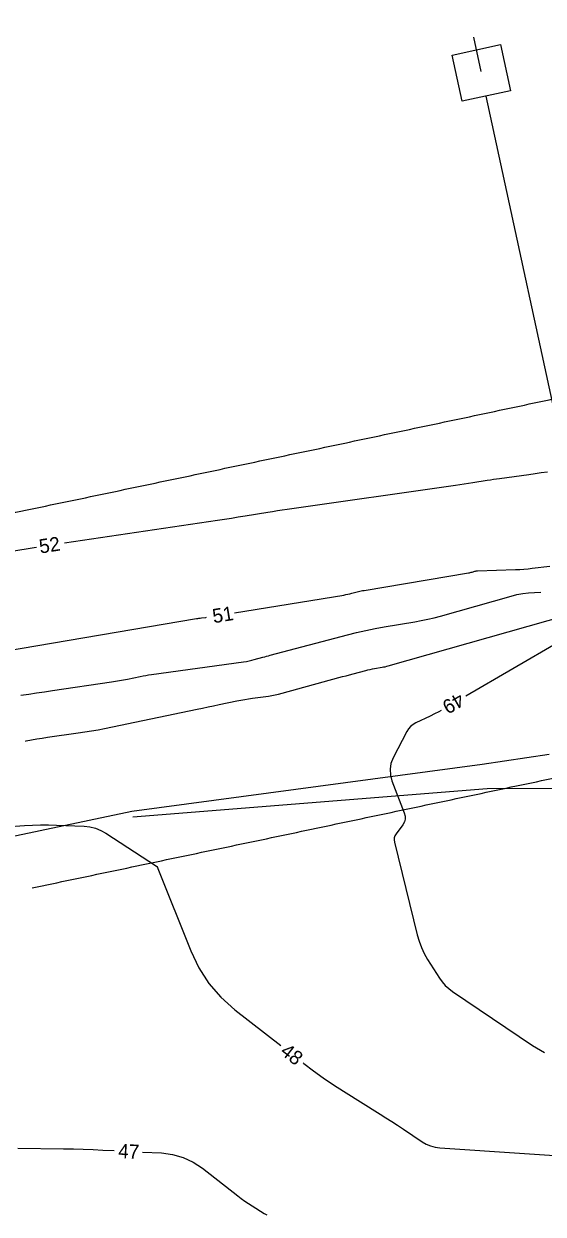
# Model space of a CAD drawing. Extents: x 2384780 to 2405861, y 547869 to 573706.
# Drawn here: x 2390749.2 to 2390822.9, y 552447.7 to 552616.3 of the extents above; entities that cross this region are included whole.
import ezdxf

# ---------------------------------------------------------------- set-up
doc = ezdxf.new("R2010")
doc.units = 0
for name, color, linetype in [('Breaklines', 7, 'Continuous'), ('Matchline Text', 7, 'Continuous'), ('Old_Level_22', 7, 'Continuous'), ('Old_Level_60', 7, 'Continuous'), ('Old_Level_61', 7, 'Continuous'), ('Old_Level_62', 7, 'Continuous'), ('Old_Level_63', 7, 'Continuous'), ('Sheet Plan CELL', 7, 'Continuous')]:
    doc.layers.add(name, color=color, linetype=linetype)

msp = doc.modelspace()

# ---------------------------------------------------------------- linework, layer by layer
at = {"layer": 'Breaklines'}
msp.add_line((2390834.6085, 552514.4455), (2390814.8175, 552606.115), dxfattribs=at)
at = {"layer": 'Matchline Text'}
msp.add_lwpolyline([(2390809.96275, 552611.92775), (2390816.8295, 552613.41025), (2390818.246, 552606.84875), (2390811.389, 552605.38125)], close=True, dxfattribs=at)
at = {"layer": 'Old_Level_22'}
msp.add_line((2390814.07575, 552609.58025), (2390813.0405, 552614.472), dxfattribs=at)
at = {"layer": 'Old_Level_60'}
for points in [[(2390755.00975, 552542.80875), (2390776.71975, 552546.02125), (2390777.69975, 552546.168), (2390778.67925, 552546.31825), (2390779.65825, 552546.47225), (2390780.6365, 552546.6295), (2390783.83175, 552547.14925), (2390784.51675, 552547.25875), (2390785.20225, 552547.365), (2390785.88825, 552547.46775), (2390786.57475, 552547.56725), (2390810.442, 552550.96175), (2390811.06375, 552551.052), (2390811.68525, 552551.14525), (2390812.30625, 552551.24175), (2390812.92675, 552551.34175), (2390814.95275, 552551.673), (2390815.387, 552551.7425), (2390815.82175, 552551.80925), (2390816.257, 552551.87325), (2390816.6925, 552551.93425), (2390820.83675, 552552.50175), (2390821.7245, 552552.62425), (2390822.61225, 552552.748), (2390823.49975, 552552.873)], [(2390747.53375, 552541.63825), (2390750.72425, 552542.1555), (2390751.05525, 552542.2085)], [(2390779.09275, 552532.89425), (2390794.62975, 552535.407), (2390794.9165, 552535.457), (2390795.20175, 552535.51375), (2390795.4855, 552535.57775), (2390795.76775, 552535.6485), (2390796.68725, 552535.8915), (2390796.88475, 552535.94125), (2390797.0835, 552535.9865), (2390797.283, 552536.027), (2390797.4835, 552536.063), (2390812.287, 552538.54525), (2390812.4155, 552538.5685), (2390812.54325, 552538.5955), (2390812.67025, 552538.62575), (2390812.7965, 552538.65975), (2390813.20725, 552538.776), (2390813.29575, 552538.79825), (2390813.38525, 552538.815), (2390813.47525, 552538.82625), (2390813.56625, 552538.832), (2390818.95775, 552539.01325), (2390819.5515, 552539.03925), (2390820.1445, 552539.07725), (2390820.73675, 552539.12725), (2390821.328, 552539.189), (2390823.84425, 552539.478)], [(2390746.5275, 552527.43725), (2390773.7095, 552532.065), (2390773.895, 552532.09525), (2390774.0805, 552532.123), (2390774.2665, 552532.14825), (2390774.453, 552532.171), (2390775.0625, 552532.241), (2390775.145, 552532.251)], [(2390749.5055, 552514.7175), (2390749.5945, 552514.7355), (2390750.3455, 552514.88025), (2390751.09825, 552515.014), (2390751.853, 552515.137), (2390752.6095, 552515.24925), (2390756.97375, 552515.86325), (2390757.9075, 552516.0025), (2390758.83875, 552516.1565), (2390759.7675, 552516.3255), (2390760.6935, 552516.5095), (2390773.8145, 552519.226), (2390774.5925, 552519.387), (2390775.3705, 552519.54775), (2390776.14875, 552519.70825), (2390776.92675, 552519.86875), (2390779.46875, 552520.39225), (2390780.01425, 552520.5), (2390780.56125, 552520.5985), (2390781.11, 552520.688), (2390781.66, 552520.7685), (2390783.9305, 552521.0815), (2390784.4155, 552521.1565), (2390784.897, 552521.24725), (2390785.3755, 552521.354), (2390785.8505, 552521.47675), (2390793.90975, 552523.69925), (2390794.42025, 552523.83925), (2390794.9315, 552523.978), (2390795.44275, 552524.11525), (2390795.9545, 552524.25125), (2390797.71475, 552524.716), (2390798.03025, 552524.7955), (2390798.347, 552524.8675), (2390798.6655, 552524.93225), (2390798.9855, 552524.98975), (2390800.0335, 552525.1655), (2390800.2575, 552525.20625), (2390800.48, 552525.253), (2390800.701, 552525.306), (2390800.92075, 552525.365), (2390826.4175, 552532.58625)], [(2390825.23, 552528.79975), (2390811.89975, 552521.05825)], [(2390808.43275, 552519.06325), (2390808.07325, 552518.8695), (2390807.46625, 552518.559), (2390806.85275, 552518.26125), (2390804.837, 552517.31), (2390804.43175, 552517.0785), (2390804.07975, 552516.792), (2390803.78125, 552516.45), (2390803.536, 552516.053), (2390801.61975, 552512.33225), (2390801.30075, 552511.53), (2390801.16525, 552510.718), (2390801.213, 552509.896), (2390801.444, 552509.06425), (2390803.19375, 552504.5285), (2390803.30975, 552504.08575), (2390803.31075, 552503.65875), (2390803.19625, 552503.24725), (2390802.9665, 552502.85125), (2390802.0275, 552501.5835), (2390801.8615, 552501.30475), (2390801.766, 552501.012), (2390801.74075, 552500.705), (2390801.78625, 552500.38375), (2390805.01175, 552487.25025), (2390805.2765, 552486.33325), (2390805.61325, 552485.4465), (2390806.0215, 552484.59075), (2390806.5015, 552483.7655), (2390808.18625, 552481.1195), (2390808.572, 552480.5765), (2390809.00675, 552480.0815), (2390809.4905, 552479.63425), (2390810.0235, 552479.23475), (2390821.3825, 552471.58725), (2390823.06775, 552470.6025)], [(2390744.10075, 552502.376), (2390749.359, 552502.73025), (2390750.486, 552502.79125), (2390751.61325, 552502.82175), (2390752.74125, 552502.82225), (2390753.86925, 552502.7925), (2390757.79225, 552502.6365), (2390758.616, 552502.55), (2390759.40625, 552502.3575), (2390760.1625, 552502.059), (2390760.88525, 552501.65425), (2390768.05975, 552497.00325), (2390768.09175, 552496.9795), (2390768.1195, 552496.95225), (2390768.143, 552496.92125), (2390768.16275, 552496.88675), (2390768.22, 552496.768), (2390768.23225, 552496.7425), (2390768.24375, 552496.71675), (2390768.255, 552496.69075), (2390768.2655, 552496.66475), (2390772.9275, 552484.96675), (2390774.0675, 552482.566), (2390775.4895, 552480.37675), (2390777.19375, 552478.39925), (2390779.18, 552476.63325), (2390785.68925, 552471.5535)], [(2390788.8425, 552469.09275), (2390788.92775, 552469.02625), (2390790.30225, 552467.98275), (2390791.703, 552466.97675), (2390793.13, 552466.0085), (2390794.5835, 552465.078), (2390799.75825, 552461.8605), (2390800.59025, 552461.33775), (2390801.41725, 552460.80775), (2390802.2395, 552460.27025), (2390803.057, 552459.72525), (2390805.7195, 552457.93275), (2390806.3045, 552457.591), (2390806.9185, 552457.3335), (2390807.56125, 552457.16075), (2390808.233, 552457.0725), (2390832.95825, 552455.41525)], [(2390748.41, 552457.03275), (2390754.89175, 552456.9405), (2390756.2805, 552456.9145), (2390757.66875, 552456.876), (2390759.05675, 552456.82475), (2390760.444, 552456.761), (2390762.076, 552456.6785)], [(2390766.07075, 552456.47675), (2390768.75125, 552456.3415), (2390770.33425, 552456.1445), (2390771.83175, 552455.71775), (2390773.2435, 552455.061), (2390774.5695, 552454.1745), (2390779.5785, 552450.2655), (2390780.073, 552449.89), (2390780.57725, 552449.528), (2390781.091, 552449.1795), (2390781.614, 552448.8445), (2390783.338, 552447.7725), (2390783.71525, 552447.56475)]]:
    msp.add_lwpolyline(points, dxfattribs=at)
at = {"layer": 'Old_Level_61'}
msp.add_lwpolyline([(2390748.81425, 552521.21425), (2390749.937, 552521.38), (2390751.05975, 552521.545), (2390752.18275, 552521.7095), (2390753.3055, 552521.8735), (2390761.69825, 552523.096), (2390762.261, 552523.182), (2390762.8225, 552523.2765), (2390763.3825, 552523.379), (2390763.941, 552523.48975), (2390765.763, 552523.865), (2390766.154, 552523.94225), (2390766.54625, 552524.013), (2390766.9395, 552524.077), (2390767.33375, 552524.13475), (2390780.414, 552525.93775), (2390780.796, 552525.997), (2390781.17525, 552526.0685), (2390781.55225, 552526.1525), (2390781.9265, 552526.24925), (2390783.14475, 552526.58525), (2390783.406, 552526.65675), (2390783.66725, 552526.72775), (2390783.929, 552526.798), (2390784.19075, 552526.8675), (2390795.12425, 552529.75525), (2390796.42175, 552530.082), (2390797.7255, 552530.37875), (2390799.036, 552530.64525), (2390800.353, 552530.8815), (2390804.6655, 552531.60475), (2390805.58675, 552531.77225), (2390806.5025, 552531.96475), (2390807.4125, 552532.1825), (2390808.317, 552532.42525), (2390818.34125, 552535.2645), (2390819.1555, 552535.46875), (2390819.9775, 552535.62275), (2390820.80725, 552535.7265), (2390821.645, 552535.78), (2390822.528, 552535.80975)], dxfattribs=at)
at = {"layer": 'Old_Level_62'}
msp.add_spline([(2390750.412, 552493.903), (2390756.0595, 552495.08775), (2390761.7115, 552496.27325), (2390767.3675, 552497.4605), (2390773.02325, 552498.648), (2390778.6805, 552499.8365), (2390784.343, 552501.02675), (2390790.009, 552502.21875), (2390795.6745, 552503.412), (2390801.34075, 552504.6065), (2390807.0125, 552505.8035), (2390812.6885, 552507.00325), (2390818.36375, 552508.2045), (2390824.04125, 552509.40825), (2390829.7205, 552510.6145), (2390835.4035, 552511.8235), (2390841.09, 552513.036), (2390846.77575, 552514.25075), (2390852.464, 552515.46875), (2390858.15625, 552516.69075), (2390863.84925, 552517.91575), (2390869.5415, 552519.144), (2390875.24, 552520.37675), (2390880.94175, 552521.614), (2390886.6405, 552522.8545), (2390892.34075, 552524.099), (2390898.047, 552525.34875), (2390903.7545, 552526.60325), (2390909.46275, 552527.86225), (2390915.17275, 552529.12625), (2390920.8815, 552530.39475), (2390926.5955, 552531.669), (2390932.311, 552532.949), (2390938.0255, 552534.23375), (2390943.74275, 552535.5245), (2390949.463, 552536.8215), (2390955.18475, 552538.12475), (2390960.9055, 552539.43375), (2390966.629, 552540.74925), (2390972.35275, 552542.071), (2390978.07775, 552543.3995), (2390983.80575, 552544.73525), (2390989.53425, 552546.078), (2390995.26325, 552547.42775), (2391000.9935, 552548.78475), (2391006.72375, 552550.14925), (2391012.45675, 552551.5215), (2391018.19, 552552.9015), (2391023.92225, 552554.289), (2391029.659, 552555.6855), (2391035.39375, 552557.08975), (2391041.12925, 552558.50225), (2391046.8685, 552559.92425), (2391052.60575, 552561.3545), (2391058.344, 552562.79375), (2391064.082, 552564.24175), (2391069.822, 552565.6995), (2391075.56175, 552567.1665), (2391081.29975, 552568.64275), (2391087.04225, 552570.12925), (2391092.784, 552571.626), (2391098.5215, 552573.1315), (2391104.26275, 552574.648), (2391110.00625, 552576.1755), (2391115.74525, 552577.7125), (2391121.4855, 552579.2605), (2391127.227, 552580.81975), (2391132.9685, 552582.39), (2391138.7075, 552583.97075), (2391144.44775, 552585.56325), (2391150.18875, 552587.168), (2391155.9255, 552588.783), (2391161.6655, 552590.41075), (2391167.4045, 552592.05075), (2391173.043, 552593.674)], degree=3, dxfattribs=at)
at = {"layer": 'Old_Level_63'}
msp.add_lwpolyline([(2390764.70375, 552503.98875), (2390814.9565, 552507.97175), (2390865.9885, 552508.2405), (2390910.967, 552537.3645)], dxfattribs=at)
msp.add_spline([(2390739.62125, 552545.348), (2390745.271, 552546.5335), (2390750.91725, 552547.7185), (2390756.5675, 552548.904), (2390762.221, 552550.09125), (2390767.8725, 552551.2785), (2390773.5255, 552552.467), (2390779.18075, 552553.6565), (2390784.8375, 552554.848), (2390790.49225, 552556.04), (2390796.14925, 552557.234), (2390801.80925, 552558.43025), (2390807.46975, 552559.62825), (2390813.1315, 552560.8285), (2390818.79225, 552562.031), (2390824.45475, 552563.23575), (2390830.117, 552564.443), (2390835.77825, 552565.6525), (2390841.44475, 552566.86575), (2390847.113, 552568.0825), (2390852.7785, 552569.302), (2390858.44025, 552570.5235), (2390864.10825, 552571.7495), (2390869.779, 552572.98025), (2390875.44625, 552574.2135), (2390881.11525, 552575.4515), (2390886.77975, 552576.6925), (2390892.4515, 552577.9385), (2390898.12275, 552579.18975), (2390903.79025, 552580.444), (2390909.46225, 552581.70425), (2390915.13075, 552582.96875), (2390920.80125, 552584.23825), (2390926.47425, 552585.51375), (2390932.143, 552586.794), (2390937.8135, 552588.0795), (2390943.48575, 552589.3715), (2390949.1565, 552590.66875), (2390954.827, 552591.97225), (2390960.5, 552593.28225), (2390966.17, 552594.5985), (2390971.837, 552595.91975), (2390977.51, 552597.24925), (2390983.1815, 552598.5855), (2390988.84775, 552599.9275), (2390994.51775, 552601.27725), (2391000.18725, 552602.6345), (2391005.85475, 552603.9985), (2391011.52375, 552605.37075), (2391017.19125, 552606.7505), (2391022.85825, 552608.138), (2391028.5255, 552609.534), (2391034.19, 552610.9375), (2391039.85525, 552612.34975), (2391045.51975, 552613.7705), (2391051.18175, 552615.1995), (2391056.84525, 552616.63775), (2391062.50425, 552618.08425), (2391068.1655, 552619.54025), (2391073.82775, 552621.0065), (2391079.48125, 552622.48), (2391085.14025, 552623.9645), (2391090.798, 552625.4595), (2391096.44925, 552626.9625), (2391102.10325, 552628.47625), (2391107.75725, 552630.00125), (2391113.40575, 552631.53525), (2391119.05525, 552633.08025), (2391124.703, 552634.636), (2391130.34475, 552636.2015), (2391135.989, 552637.7785), (2391141.63475, 552639.368), (2391147.27575, 552640.968), (2391152.911, 552642.57825), (2391158.5015, 552644.1875)], degree=3, dxfattribs=at)
at = {"layer": 'Sheet Plan CELL'}
msp.add_line((2390764.5505, 552504.71875), (2390744.9765, 552500.61225), dxfattribs=at)
msp.add_lwpolyline([(2390823.7326, 552512.82014), (2390814.2395, 552511.38925), (2390764.5505, 552504.71875)], dxfattribs=at)

# ---------------------------------------------------------------- texts
at = {"layer": 'Old_Level_60'}
for s, rotation, p in [('52', 8.6323333, (2390751.57025, 552541.282)), ('51', 9.2535556, (2390776.16025, 552531.405)), ('49', 209.9171611, (2390810.9545, 552521.65875)), ('48', 322.032175, (2390785.46525, 552470.46)), ('47', 357.1096694, (2390762.59175, 552455.65125))]:
    msp.add_text(s, height=2, rotation=rotation, dxfattribs=at).set_placement(p)

doc.saveas('drawing.dxf')
